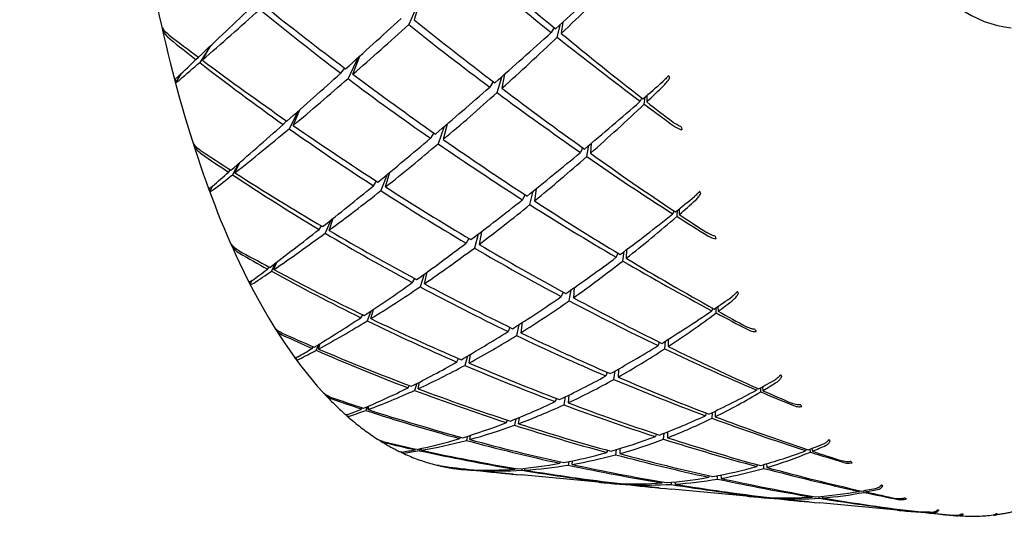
# Model space of a CAD drawing. Header units: inches. Extents: x 36 to 1719, y -84 to 1122.
# Tile 459 of 558: x 636.468 to 637.47, y 807.072 to 807.598. Entities that reach past the tile are written whole.
import ezdxf

# ---------------------------------------------------------------- set-up
doc = ezdxf.new("R2010")
doc.units = ezdxf.units.IN
doc.header["$LTSCALE"] = 48
doc.header["$MEASUREMENT"] = 0
doc.layers.add('Dimension (ANSI)', color=7, linetype='Continuous', lineweight=25)
doc.layers.add('Visible (ANSI)', color=7, linetype='Continuous', lineweight=30)
doc.styles.add('Note Text (ANSI)', font='tahoma.ttf')
doc.dimstyles.new('Architectural (ANSI)', dxfattribs={"dimscale": 48, "dimtxt": 0.125, "dimasz": 0.098425, "dimexe": 0.125, "dimexo": 0.0625, "dimgap": 0.031496, "dimtad": 0, "dimtih": 1, "dimtoh": 1, "dimdec": 4, "dimrnd": 1e-08, "dimzin": 3, "dimdsep": 46, "dimlunit": 4, "dimtxsty": 'Note Text (ANSI)', "dimcen": 0.09, "dimdle": 0.393701, "dimclrd": 256, "dimclre": 256, "dimclrt": 256, "dimadec": 0, "dimazin": 3, "dimtfac": 0.96, "dimtofl": 0, "dimtmove": 0, "dimatfit": 3, "dimfxl": 1, "dimfrac": 2, "dimtolj": 1, "dimtzin": 12, "dimlwd": -1, "dimlwe": -1, "dimarcsym": 0})

# ---------------------------------------------------------------- blocks, each defined once
blk = doc.blocks.new('*D22')
at = {"layer": 'Defpoints', "color": 0, "transparency": 16777216}
for p in [(690.0142, 1004.0529), (597.7408, 757.4914), (727.9177, 757.4914)]:
    blk.add_point(p, dxfattribs=at)
at = {"layer": 'Dimension (ANSI)', "transparency": 16777216}
for p, q in [((687.0142, 1004.0529), (591.7408, 1004.0529)), ((597.7408, 999.3285), (597.7408, 903.5717)), ((597.7408, 762.2158), (597.7408, 892.9726)), ((724.9177, 757.4914), (591.7408, 757.4914))]:
    blk.add_line(p, q, dxfattribs=at)
for points in [[(596.9534, 999.3285), (598.5282, 999.3285), (597.7408, 1004.0529)], [(596.9534, 762.2158), (598.5282, 762.2158), (597.7408, 757.4914)]]:
    blk.add_solid(points, dxfattribs=at)
at = {"layer": 'Dimension (ANSI)', "transparency": 16777216, "insert": (577.7824, 902.0599), "char_height": 6, "attachment_point": 1, "style": 'Note Text (ANSI)'}
blk.add_mtext('\\A1;20\'-6 9/16"', dxfattribs=at)

msp = doc.modelspace()

# ---------------------------------------------------------------- linework, layer by layer
at = {"layer": 'Visible (ANSI)'}
for p, q in [((636.87357, 807.6148), (636.86412, 807.59301)), ((636.87557, 807.61663), (636.86953, 807.59795)), ((637.02079, 807.59534), (637.01932, 807.58389)), ((636.61497, 807.58765), (636.6144, 807.58642)), ((637.01208, 807.58986), (637.00916, 807.58484)), ((637.01523, 807.58001), (637.01872, 807.59347)), ((636.66228, 807.57118), (636.65144, 807.55436)), ((636.65413, 807.55671), (636.66249, 807.57137)), ((636.64764, 807.55732), (636.6501, 807.55972)), ((636.81241, 807.55919), (636.80234, 807.53794)), ((636.80736, 807.54233), (636.81437, 807.56096)), ((636.79499, 807.54349), (636.79911, 807.54851)), ((636.6325, 807.54298), (636.62724, 807.53419)), ((636.95005, 807.53487), (636.94658, 807.52927)), ((636.95405, 807.5237), (636.95915, 807.5403)), ((636.96171, 807.54256), (636.95895, 807.52811)), ((637.10123, 807.51824), (637.09981, 807.51489)), ((637.1038, 807.51192), (637.10489, 807.51933)), ((637.10641, 807.52066), (637.1063, 807.51428)), ((636.75157, 807.50469), (636.74248, 807.4869)), ((636.74654, 807.49028), (636.75326, 807.50619)), ((636.73637, 807.49124), (636.73961, 807.4951)), ((636.90035, 807.48927), (636.89416, 807.47163)), ((636.90314, 807.49165), (636.89927, 807.47595)), ((636.88972, 807.48264), (636.88616, 807.47718)), ((636.64654, 807.46997), (636.64615, 807.46896)), ((637.04111, 807.46758), (637.0389, 807.46285)), ((637.04521, 807.4585), (637.04746, 807.47003)), ((637.04986, 807.47205), (637.04906, 807.4619)), ((636.68082, 807.44264), (636.68278, 807.44494)), ((636.69102, 807.45149), (636.68477, 807.44002)), ((636.68731, 807.44204), (636.69216, 807.45248)), ((636.84226, 807.44041), (636.8358, 807.42389)), ((636.84055, 807.42766), (636.84498, 807.44266)), ((636.66453, 807.42858), (636.66187, 807.42321)), ((636.82817, 807.42882), (636.83139, 807.43354)), ((636.99379, 807.42583), (636.99213, 807.41343)), ((636.98239, 807.41978), (636.97976, 807.4146)), ((636.9875, 807.40965), (636.99083, 807.42345)), ((637.13713, 807.39758), (637.13775, 807.404)), ((637.13937, 807.4053), (637.13948, 807.39961)), ((636.78489, 807.39389), (636.77918, 807.38059)), ((636.78302, 807.38343), (636.78721, 807.39574)), ((637.13402, 807.40326), (637.13299, 807.40022)), ((636.77285, 807.38438), (636.77536, 807.38793)), ((636.92533, 807.37527), (636.92264, 807.37032)), ((636.93493, 807.37964), (636.93092, 807.36546)), ((636.93815, 807.3821), (636.93575, 807.36909)), ((636.68469, 807.36791), (636.68445, 807.36718)), ((637.08585, 807.3638), (637.08554, 807.35504)), ((637.07698, 807.3602), (637.07538, 807.35599)), ((637.0819, 807.35218), (637.08327, 807.36187)), ((636.72045, 807.34405), (636.72195, 807.34611)), ((636.72834, 807.35), (636.72453, 807.3418)), ((636.72694, 807.34345), (636.72989, 807.35118)), ((636.8678, 807.33023), (636.8702, 807.33441)), ((636.8798, 807.33879), (636.87567, 807.32599)), ((636.88017, 807.32907), (636.88292, 807.34103)), ((636.70412, 807.33193), (636.70279, 807.3287)), ((637.03263, 807.32518), (637.03176, 807.31485)), ((637.02129, 807.32053), (637.01938, 807.31601)), ((637.02738, 807.31176), (637.02943, 807.32295)), ((637.17331, 807.30423), (637.17261, 807.30163)), ((637.17689, 807.29936), (637.17715, 807.30474)), ((637.17884, 807.30591), (637.17911, 807.30102)), ((636.81545, 807.29448), (636.8173, 807.29753)), ((636.82553, 807.30116), (636.82197, 807.29129)), ((636.82561, 807.29353), (636.82818, 807.30293)), ((636.96716, 807.28463), (636.96524, 807.28043)), ((636.97625, 807.2874), (636.97376, 807.27633)), ((636.97971, 807.28962), (636.97835, 807.2792)), ((636.72876, 807.28323), (636.72865, 807.28281)), ((636.76583, 807.26323), (636.76692, 807.26494)), ((636.77233, 807.26716), (636.77003, 807.26138)), ((636.77233, 807.26262), (636.77408, 807.26823)), ((637.11907, 807.26962), (637.11798, 807.2661)), ((637.12469, 807.26289), (637.12541, 807.27071)), ((637.12809, 807.27239), (637.12814, 807.26514)), ((636.74987, 807.25394), (636.74929, 807.25226)), ((636.92379, 807.25545), (636.92128, 807.24593)), ((636.92556, 807.24825), (636.92714, 807.2574)), ((636.91318, 807.24941), (636.91487, 807.25284)), ((637.06605, 807.23885), (637.06477, 807.23518)), ((637.07298, 807.23169), (637.07412, 807.24034)), ((637.07746, 807.24221), (637.07714, 807.23402)), ((636.86343, 807.22308), (636.86469, 807.22548)), ((636.87221, 807.22747), (636.87012, 807.22054)), ((636.8736, 807.22213), (636.87505, 807.22891)), ((637.22414, 807.22417), (637.22449, 807.2202)), ((636.778, 807.21737), (636.77799, 807.2173)), ((637.02335, 807.21385), (637.02196, 807.20576)), ((637.02697, 807.21562), (637.02633, 807.2078)), ((637.21843, 807.22288), (637.218, 807.22081)), ((637.22239, 807.21894), (637.22241, 807.22322)), ((636.82178, 807.20391), (636.82051, 807.20014)), ((636.8227, 807.20095), (636.82365, 807.20471)), ((637.01448, 807.21229), (637.01322, 807.20903)), ((636.80071, 807.19562), (636.80059, 807.1952)), ((636.81621, 807.20156), (636.81691, 807.20282)), ((637.16663, 807.19739), (637.16596, 807.1947)), ((637.17285, 807.19214), (637.17311, 807.19802)), ((637.17586, 807.19933), (637.17612, 807.19374)), ((636.96356, 807.18774), (636.96462, 807.19025)), ((636.9732, 807.19155), (636.97184, 807.18507)), ((636.97593, 807.18658), (636.97671, 807.19298)), ((636.92387, 807.17381), (636.92281, 807.16955)), ((636.92615, 807.17045), (636.92684, 807.17475)), ((637.11591, 807.17616), (637.11514, 807.17351)), ((637.12354, 807.17083), (637.12405, 807.1769)), ((637.12749, 807.17825), (637.12752, 807.17235)), ((636.91598, 807.1714), (636.91672, 807.17301)), ((636.87071, 807.1601), (636.87107, 807.16083)), ((636.87565, 807.16111), (636.87509, 807.15913)), ((636.8772, 807.15949), (636.87761, 807.16153)), ((637.06648, 807.15951), (637.06577, 807.15735)), ((637.07532, 807.16011), (637.07469, 807.15496)), ((637.07906, 807.16125), (637.07888, 807.15612)), ((637.2686, 807.16061), (637.26838, 807.15914)), ((637.27286, 807.1577), (637.27274, 807.16077)), ((637.2745, 807.16144), (637.27487, 807.15853)), ((637.01806, 807.14627), (637.01858, 807.14772)), ((637.02705, 807.148), (637.02649, 807.14444)), ((637.03043, 807.14511), (637.0307, 807.14874)), ((637.21885, 807.14478), (637.21851, 807.14302)), ((637.22553, 807.14114), (637.22553, 807.14499)), ((637.22835, 807.14581), (637.22867, 807.14206)), ((636.97029, 807.13516), (636.91839, 807.14003)), ((636.9284, 807.13955), (636.92846, 807.13968)), ((636.93292, 807.13939), (636.93284, 807.13904)), ((636.93489, 807.13894), (636.93495, 807.13933)), ((636.9722, 807.14033), (636.97248, 807.14104)), ((637.05724, 807.12701), (636.97847, 807.1344)), ((636.97949, 807.14094), (636.97914, 807.13918)), ((636.98236, 807.13938), (636.98257, 807.14124)), ((637.17, 807.13356), (637.16964, 807.13205)), ((637.17819, 807.13021), (637.17831, 807.13363)), ((637.18185, 807.13432), (637.18202, 807.13089)), ((637.11872, 807.12124), (637.06888, 807.12591)), ((637.07575, 807.12572), (637.07584, 807.12601)), ((637.08436, 807.12543), (637.08429, 807.12476)), ((637.08812, 807.12456), (637.08814, 807.12535)), ((637.12225, 807.12722), (637.12199, 807.12627)), ((637.1312, 807.12699), (637.13104, 807.12479)), ((637.13507, 807.12735), (637.1351, 807.12504)), ((637.20816, 807.11284), (637.13158, 807.12003)), ((637.32296, 807.1185), (637.32288, 807.11767)), ((637.32744, 807.11668), (637.32729, 807.11845)), ((637.32908, 807.11878), (637.32937, 807.11706)), ((637.27086, 807.10696), (637.22102, 807.11164)), ((637.22739, 807.11179), (637.22734, 807.1115)), ((637.23599, 807.11052), (637.23599, 807.11118)), ((637.23964, 807.1111), (637.23971, 807.11034)), ((637.27484, 807.1127), (637.27473, 807.11194)), ((637.28186, 807.11077), (637.28178, 807.11246)), ((637.36127, 807.09848), (637.2825, 807.10587)), ((637.28467, 807.1127), (637.28489, 807.11099)), ((637.42134, 807.09284), (637.36945, 807.09771)), ((637.38058, 807.09727), (637.38057, 807.09712)), ((637.3852, 807.0966), (637.38515, 807.09693)), ((637.38699, 807.09687), (637.38706, 807.09651))]:
    msp.add_line(p, q, dxfattribs=at)
for centre, major_axis, ratio, start_param, end_param in [((637.54739, 808.33651), (-0.07006, -0.74672), 0.3645925, 3.1415927, 6.2831853), ((637.12094, 808.37652), (-1.24604, 1.26762), 0.3678628, 1.7869895, 1.8480178), ((637.45234, 808.34542), (-1.32256, 1.16255), 0.4928623, 1.6069746, 1.6670765), ((637.45234, 808.34542), (-1.05472, -1.14907), 0.1443439, 0.9912014, 1.0522296), ((637.12094, 808.37652), (0.85982, 1.15274), 0.3118682, 4.2071068, 4.2697016), ((637.45234, 808.34542), (-1.1892, -1.14388), 0.0084126, 0.8223521, 0.8849469), ((637.12094, 808.37652), (1.03537, 1.14926), 0.1625128, 4.0741924, 4.1352206), ((637.45234, 808.34542), (-1.39525, 1.01053), 0.6012107, 1.47378, 1.5348082), ((637.12094, 808.37652), (-1.31399, 1.17732), 0.4788551, 1.6895327, 1.7496346), ((637.45234, 808.34542), (-1.12561, -1.14756), 0.0749106, 0.8783699, 0.9384718), ((637.12094, 808.37652), (-1.28044, 1.22776), 0.4235637, 1.7736478, 1.8337497), ((636.92399, 807.91005), (0.00583, 0.74804), 0.4560721, 2.0171725, 2.0217702), ((637.12094, 808.37652), (0.95337, 1.1501), 0.2358297, 4.1133256, 4.1731209), ((637.45234, 808.34542), (-1.35725, 1.09544), 0.5475291, 1.5792988, 1.6390941), ((637.45234, 808.34542), (-1.05472, -1.14907), 0.1443439, 0.9266779, 0.9867798), ((637.12094, 808.37652), (-1.3482, 1.11401), 0.5336809, 1.6392686, 1.6609017), ((637.45234, 808.34542), (-1.43924, 0.90106), 0.6527973, 1.3946308, 1.4147817), ((637.12094, 808.37652), (0.85982, 1.15274), 0.3118682, 4.141657, 4.2026852), ((637.45234, 808.34542), (-1.32256, 1.16255), 0.4928623, 1.6714981, 1.7325264), ((637.12094, 808.37652), (-1.24604, 1.26762), 0.3678628, 1.8524394, 1.9150342), ((637.45234, 808.34542), (-1.1892, -1.14388), 0.0084126, 0.7993462, 0.8194971), ((637.12094, 808.37652), (1.03537, 1.14926), 0.1625128, 4.0497043, 4.0713374), ((637.45234, 808.34542), (-1.43924, 0.90106), 0.6527973, 1.4176368, 1.4802316), ((637.12094, 808.37652), (-1.3482, 1.11401), 0.5336809, 1.6637567, 1.7247849), ((637.45234, 808.34542), (-1.36176, 0.98628), 0.6012107, 1.5370694, 1.5372876), ((636.88021, 808.08986), (-0.0231, -0.86702), 0.3605025, 5.413029, 5.4176264), ((637.45234, 808.34542), (-1.12561, -1.14756), 0.0749106, 0.8119937, 0.8730219), ((637.12094, 808.37652), (0.95337, 1.1501), 0.2358297, 4.0478758, 4.1079776), ((637.45234, 808.34542), (-1.39525, 1.01053), 0.6012107, 1.5401562, 1.6002581), ((637.12094, 808.37652), (-1.31399, 1.17732), 0.4788551, 1.7549825, 1.8147779), ((637.45234, 808.34542), (-0.97522, -1.14982), 0.216882, 0.965498, 0.9871311), ((637.31646, 807.87347), (0.0867, -0.75588), 0.3228365, 5.1301502, 5.1347464), ((637.45234, 808.34542), (-1.05472, -1.14907), 0.1443439, 0.8615346, 0.9213299), ((637.12094, 808.37652), (-1.28044, 1.22776), 0.4235637, 1.8390977, 1.9001259), ((637.12094, 808.37652), (0.75042, 1.16), 0.389195, 4.1540616, 4.1742125), ((637.12094, 808.37652), (0.85982, 1.15274), 0.3118682, 4.0762071, 4.136309), ((637.45234, 808.34542), (-1.35725, 1.09544), 0.5475291, 1.6444421, 1.7045439), ((637.45234, 808.34542), (-0.97522, -1.14982), 0.216882, 0.9016147, 0.9626429), ((637.12094, 808.37652), (-1.24604, 1.26762), 0.3678628, 1.9178892, 1.9380402), ((637.12094, 808.37652), (0.75042, 1.16), 0.389195, 4.0886118, 4.1512066), ((637.45234, 808.34542), (-1.32256, 1.16255), 0.4928623, 1.7353814, 1.7570145), ((637.45234, 808.34542), (-1.12561, -1.14756), 0.0749106, 0.7449773, 0.8075721), ((637.12094, 808.37652), (0.95337, 1.1501), 0.2358297, 3.9824259, 4.0434541), ((637.45234, 808.34542), (-1.43924, 0.90106), 0.6527973, 1.4846532, 1.5456814), ((637.12094, 808.37652), (-1.3482, 1.11401), 0.5336809, 1.7292066, 1.7893084), ((637.27248, 808.05283), (0.02972, -0.87163), 0.2244305, 5.4082909, 5.4128892), ((637.45234, 808.34542), (-1.05472, -1.14907), 0.1443439, 0.7957782, 0.8558801), ((637.12094, 808.37652), (-1.31399, 1.17732), 0.4788551, 1.8204324, 1.8805343), ((636.94437, 807.86868), (0.02238, 0.7142), 0.4872806, 2.1753792, 2.1799757), ((637.12094, 808.37652), (-1.38512, 1.03415), 0.5876859, 1.6690277, 1.6906608), ((637.12094, 808.37652), (0.85982, 1.15274), 0.3118682, 4.0107573, 4.0705526), ((637.45234, 808.34542), (-1.39525, 1.01053), 0.6012107, 1.6059126, 1.6657079), ((637.45234, 808.34542), (-1.49146, 0.75645), 0.6999926, 1.3825922, 1.4027432), ((637.45234, 808.34542), (-0.97522, -1.14982), 0.216882, 0.8370912, 0.8971931), ((637.12094, 808.37652), (0.75042, 1.16), 0.389195, 4.0231619, 4.0841901), ((637.45234, 808.34542), (-1.35725, 1.09544), 0.5475291, 1.7089656, 1.7699938), ((637.12094, 808.37652), (-1.28044, 1.22776), 0.4235637, 1.9045475, 1.9671423), ((637.45234, 808.34542), (-1.12561, -1.14756), 0.0749106, 0.7219713, 0.7421222), ((637.12094, 808.37652), (0.95337, 1.1501), 0.2358297, 3.9579378, 3.9795709), ((637.45234, 808.34542), (-1.49146, 0.75645), 0.6999926, 1.4055982, 1.468193), ((637.12094, 808.37652), (-1.38512, 1.03415), 0.5876859, 1.6935158, 1.7545441), ((636.89048, 808.02593), (0.01233, 0.83743), 0.3800702, 2.3751875, 2.3797852), ((637.45234, 808.34542), (-1.05472, -1.14907), 0.1443439, 0.729402, 0.7904302), ((637.12094, 808.37652), (0.85982, 1.15274), 0.3118682, 3.9453074, 4.0054093), ((637.45234, 808.34542), (-1.43924, 0.90106), 0.6527973, 1.5510294, 1.6111313), ((637.12094, 808.37652), (-1.3482, 1.11401), 0.5336809, 1.7946564, 1.8544517), ((637.45234, 808.34542), (-0.97522, -1.14982), 0.216882, 0.7719479, 0.8317432), ((637.45234, 808.34542), (-0.88492, -1.15175), 0.2923075, 0.8660742, 0.8877073), ((637.12094, 808.37652), (0.61804, 1.17518), 0.4641493, 4.0117826, 4.0319335), ((637.33639, 807.83127), (0.09052, -0.72209), 0.3644765, 5.2663103, 5.2709102), ((637.12094, 808.37652), (0.75042, 1.16), 0.389195, 3.9577121, 4.0178139), ((637.45234, 808.34542), (-1.39525, 1.01053), 0.6012107, 1.6710559, 1.7311578), ((637.12094, 808.37652), (-1.31399, 1.17732), 0.4788551, 1.8858822, 1.9469105), ((637.45234, 808.34542), (-0.88492, -1.15175), 0.2923075, 0.8021909, 0.8632192), ((637.12094, 808.37652), (0.61804, 1.17518), 0.4641493, 3.9463327, 4.0089275), ((637.45234, 808.34542), (-1.35725, 1.09544), 0.5475291, 1.7728488, 1.7944819), ((637.12094, 808.37652), (-1.28044, 1.22776), 0.4235637, 1.9699974, 1.9901483), ((637.45234, 808.34542), (-1.05472, -1.14907), 0.1443439, 0.6623856, 0.7249804), ((637.12094, 808.37652), (0.85982, 1.15274), 0.3118682, 3.8798576, 3.9408858), ((637.45234, 808.34542), (-1.49146, 0.75645), 0.6999926, 1.4726146, 1.5336429), ((637.12094, 808.37652), (-1.38512, 1.03415), 0.5876859, 1.7589657, 1.8190676), ((637.28292, 807.98972), (0.0531, -0.84396), 0.2455603, 5.5083389, 5.5129342), ((636.96728, 807.83618), (0.05042, 0.68458), 0.5134724, 2.358057, 2.362652), ((637.45234, 808.34542), (-0.97522, -1.14982), 0.216882, 0.7061915, 0.7662934), ((637.12094, 808.37652), (0.75042, 1.16), 0.389195, 3.8922622, 3.9520576), ((637.45234, 808.34542), (-1.43924, 0.90106), 0.6527973, 1.6167858, 1.6765811), ((637.12094, 808.37652), (-1.3482, 1.11401), 0.5336809, 1.8601062, 1.9202081), ((637.12094, 808.37652), (-1.42732, 0.93177), 0.6399643, 1.684493, 1.7061261), ((637.45234, 808.34542), (-1.55042, 0.56301), 0.7385192, 1.3392201, 1.359371), ((637.45234, 808.34542), (-0.88492, -1.15175), 0.2923075, 0.7376674, 0.7977693), ((637.12094, 808.37652), (-1.31399, 1.17732), 0.4788551, 1.9513321, 2.0139269), ((637.45234, 808.34542), (-1.05472, -1.14907), 0.1443439, 0.6393796, 0.6595305), ((637.12094, 808.37652), (0.61804, 1.17518), 0.4641493, 3.8808829, 3.9419111), ((637.45234, 808.34542), (-1.39525, 1.01053), 0.6012107, 1.7355794, 1.7966076), ((637.12094, 808.37652), (0.85982, 1.15274), 0.3118682, 3.8553694, 3.8770025), ((637.45234, 808.34542), (-1.55042, 0.56301), 0.7385192, 1.3622261, 1.4248209), ((637.12094, 808.37652), (-1.42732, 0.93177), 0.6399643, 1.7089812, 1.7700094), ((636.90431, 807.96845), (0.00674, 0.80431), 0.4041628, 2.4892711, 2.4938675), ((637.45234, 808.34542), (-0.97522, -1.14982), 0.216882, 0.6398153, 0.7008435), ((637.12094, 808.37652), (0.75042, 1.16), 0.389195, 3.8268124, 3.8869143), ((637.45234, 808.34542), (-1.49146, 0.75645), 0.6999926, 1.5389908, 1.5990927), ((637.12094, 808.37652), (-1.38512, 1.03415), 0.5876859, 1.8244155, 1.8842109), ((637.45234, 808.34542), (-0.88492, -1.15175), 0.2923075, 0.6725241, 0.7323195), ((637.12094, 808.37652), (-1.3482, 1.11401), 0.5336809, 1.9255561, 1.9865843), ((637.45234, 808.34542), (-0.7801, -1.15753), 0.3695372, 0.7522592, 0.7738923), ((637.35926, 807.79877), (0.0849, -0.6939), 0.4099777, 5.4202039, 5.4248018), ((637.12094, 808.37652), (0.61804, 1.17518), 0.4641493, 3.815433, 3.8755349), ((637.45234, 808.34542), (-1.43924, 0.90106), 0.6527973, 1.6819291, 1.7420309), ((637.12094, 808.37652), (0.4526, 1.20008), 0.5288592, 3.8357561, 3.8559071), ((637.45234, 808.34542), (-0.97522, -1.14982), 0.216882, 0.5727989, 0.6353937), ((637.12094, 808.37652), (-1.42732, 0.93177), 0.6399643, 1.774431, 1.8345329), ((637.45234, 808.34542), (-0.7801, -1.15753), 0.3695372, 0.6883759, 0.7494042), ((637.12094, 808.37652), (0.4526, 1.20008), 0.5288592, 3.7703063, 3.8329011), ((637.45234, 808.34542), (-1.39525, 1.01053), 0.6012107, 1.7994627, 1.8210958), ((637.12094, 808.37652), (-1.31399, 1.17732), 0.4788551, 2.0167819, 2.0369329), ((636.99175, 807.81203), (0.08808, 0.66038), 0.5272872, 2.5627238, 2.5673217), ((637.12094, 808.37652), (0.75042, 1.16), 0.389195, 3.7613625, 3.8223907), ((637.45234, 808.34542), (-1.55042, 0.56301), 0.7385192, 1.4292425, 1.4902707), ((637.12094, 808.37652), (-1.47735, 0.79734), 0.68859, 1.6790884, 1.7007215), ((637.45234, 808.34542), (-1.6045, 0.31409), 0.7618209, 1.2617283, 1.2818792), ((637.45234, 808.34542), (-0.88492, -1.15175), 0.2923075, 0.6067677, 0.6668696), ((637.12094, 808.37652), (0.61804, 1.17518), 0.4641493, 3.7499832, 3.8097785), ((637.45234, 808.34542), (-1.49146, 0.75645), 0.6999926, 1.6047472, 1.6645426), ((637.12094, 808.37652), (-1.38512, 1.03415), 0.5876859, 1.8898654, 1.9499673), ((637.29654, 807.93138), (0.07273, -0.81095), 0.2725998, 5.614851, 5.6194483), ((637.45234, 808.34542), (-0.7801, -1.15753), 0.3695372, 0.6238524, 0.6839543), ((637.12094, 808.37652), (-1.3482, 1.11401), 0.5336809, 1.9910059, 2.0536007), ((636.92109, 807.91728), (0.00768, 0.7684), 0.4322125, 2.6165975, 2.6211952), ((637.45234, 808.34542), (-0.97522, -1.14982), 0.216882, 0.5497929, 0.5699439), ((637.12094, 808.37652), (0.75042, 1.16), 0.389195, 3.7368744, 3.7585075), ((637.45234, 808.34542), (-1.6045, 0.31409), 0.7618209, 1.2847343, 1.3473291), ((637.12094, 808.37652), (-1.47735, 0.79734), 0.68859, 1.7035765, 1.7646047), ((637.12094, 808.37652), (0.4526, 1.20008), 0.5288592, 3.7048564, 3.7658847), ((637.45234, 808.34542), (-1.43924, 0.90106), 0.6527973, 1.7464526, 1.8074808), ((637.45234, 808.34542), (-0.88492, -1.15175), 0.2923075, 0.5403915, 0.6014198), ((637.12094, 808.37652), (0.61804, 1.17518), 0.4641493, 3.6845334, 3.7446352), ((637.45234, 808.34542), (-1.55042, 0.56301), 0.7385192, 1.4956187, 1.5557206), ((637.12094, 808.37652), (-1.42732, 0.93177), 0.6399643, 1.8398809, 1.8996762), ((637.45234, 808.34542), (-0.7801, -1.15753), 0.3695372, 0.5587091, 0.6185045), ((637.12094, 808.37652), (-1.38512, 1.03415), 0.5876859, 1.9553152, 2.0163435), ((637.3841, 807.77522), (0.06824, -0.67252), 0.4547441, 5.5943007, 5.5988986), ((637.12094, 808.37652), (0.4526, 1.20008), 0.5288592, 3.6394066, 3.6995085), ((637.45234, 808.34542), (-1.49146, 0.75645), 0.6999926, 1.6698905, 1.7299924), ((637.45234, 808.34542), (-0.65444, -1.1704), 0.4456345, 0.6169424, 0.6385755), ((637.12094, 808.37652), (0.2479, 1.22996), 0.5698273, 3.621315, 3.641466), ((637.01843, 807.79854), (-0.13095, -0.64581), 0.5218223, 5.9233034, 5.9262602), ((637.12094, 808.37652), (-1.53518, 0.61757), 0.7298657, 1.6443885, 1.6660216), ((637.45234, 808.34542), (-0.88492, -1.15175), 0.2923075, 0.4733751, 0.5359699), ((637.12094, 808.37652), (0.61804, 1.17518), 0.4641493, 3.6190835, 3.6801117), ((637.45234, 808.34542), (-1.6045, 0.31409), 0.7618209, 1.3517507, 1.4127789), ((637.12094, 808.37652), (-1.47735, 0.79734), 0.68859, 1.7690264, 1.8291283), ((637.45234, 808.34542), (-0.65444, -1.1704), 0.4456345, 0.5530591, 0.6140873), ((637.12094, 808.37652), (0.2479, 1.22996), 0.5698273, 3.5558652, 3.61846), ((637.45234, 808.34542), (-1.43924, 0.90106), 0.6527973, 1.8103358, 1.8319689), ((637.12094, 808.37652), (-1.3482, 1.11401), 0.5336809, 2.0564558, 2.0766067), ((637.45234, 808.34542), (-1.63348, 0.03314), 0.7636206, 1.1661695, 1.1863204), ((637.45234, 808.34542), (-0.7801, -1.15753), 0.3695372, 0.4929527, 0.5530546), ((637.12094, 808.37652), (0.4526, 1.20008), 0.5288592, 3.5739567, 3.6337521), ((637.45234, 808.34542), (-1.55042, 0.56301), 0.7385192, 1.5613751, 1.6211704), ((637.12094, 808.37652), (-1.42732, 0.93177), 0.6399643, 1.9053307, 1.9654326), ((637.31342, 807.88033), (0.0872, -0.77611), 0.3059852, 5.730658, 5.7352562), ((636.94087, 807.87427), (0.01733, 0.73297), 0.4623601, 2.7643239, 2.7665029), ((637.45234, 808.34542), (-0.88492, -1.15175), 0.2923075, 0.4503691, 0.4705201), ((637.12094, 808.37652), (0.61804, 1.17518), 0.4641493, 3.5945954, 3.6162285), ((637.45234, 808.34542), (-1.63348, 0.03314), 0.7636206, 1.1891755, 1.2517703), ((637.12094, 808.37652), (-1.53518, 0.61757), 0.7298657, 1.6688767, 1.7299049), ((637.45234, 808.34542), (-0.65444, -1.1704), 0.4456345, 0.4885356, 0.5486375), ((637.12094, 808.37652), (-1.38512, 1.03415), 0.5876859, 2.0207651, 2.0833599), ((637.45234, 808.34542), (-0.7801, -1.15753), 0.3695372, 0.4265766, 0.4876048), ((637.12094, 808.37652), (0.4526, 1.20008), 0.5288592, 3.5085069, 3.5686088), ((637.45234, 808.34542), (-1.6045, 0.31409), 0.7618209, 1.4181269, 1.4782288), ((637.12094, 808.37652), (-1.47735, 0.79734), 0.68859, 1.8344762, 1.8942716), ((637.12094, 808.37652), (0.2479, 1.22996), 0.5698273, 3.4904153, 3.5514436), ((637.45234, 808.34542), (-1.49146, 0.75645), 0.6999926, 1.734414, 1.7954422), ((637.45234, 808.34542), (-0.65444, -1.1704), 0.4456345, 0.4233923, 0.4831876), ((637.12094, 808.37652), (-1.59232, 0.38214), 0.7577371, 1.5750111, 1.5966441), ((637.45234, 808.34542), (-1.63059, -0.22845), 0.7433349, 1.0841979, 1.1043488), ((637.45234, 808.34542), (-0.7801, -1.15753), 0.3695372, 0.3595601, 0.4221549), ((637.12094, 808.37652), (0.4526, 1.20008), 0.5288592, 3.443057, 3.5040853), ((637.45234, 808.34542), (-1.63348, 0.03314), 0.7636206, 1.2561919, 1.3172201), ((637.12094, 808.37652), (-1.53518, 0.61757), 0.7298657, 1.7343265, 1.7944284), ((637.12094, 808.37652), (0.2479, 1.22996), 0.5698273, 3.4249655, 3.4850674), ((637.45234, 808.34542), (-1.55042, 0.56301), 0.7385192, 1.6265184, 1.6866203), ((637.12094, 808.37652), (-1.42732, 0.93177), 0.6399643, 1.9707806, 2.0318088), ((637.45234, 808.34542), (-0.49841, -1.19291), 0.5140157, 0.4504009, 0.472034), ((637.12094, 808.37652), (0.02021, 1.25236), 0.5730566, 3.3858178, 3.4059687), ((637.41059, 807.76114), (0.03963, -0.66033), 0.4920369, 5.7897755, 5.7943744), ((637.45234, 808.34542), (-0.7801, -1.15753), 0.3695372, 0.3365542, 0.3567051), ((637.12094, 808.37652), (0.4526, 1.20008), 0.5288592, 3.4185689, 3.440202), ((637.45234, 808.34542), (-1.63059, -0.22845), 0.7433349, 1.1072039, 1.1697987), ((637.12094, 808.37652), (-1.59232, 0.38214), 0.7577371, 1.5994992, 1.6605274), ((637.45234, 808.34542), (-0.65444, -1.1704), 0.4456345, 0.3576359, 0.4177378), ((637.12094, 808.37652), (0.2479, 1.22996), 0.5698273, 3.3595156, 3.419311), ((637.45234, 808.34542), (-1.6045, 0.31409), 0.7618209, 1.4838833, 1.5436786), ((637.12094, 808.37652), (-1.47735, 0.79734), 0.68859, 1.8999261, 1.9600279), ((637.45234, 808.34542), (-0.49841, -1.19291), 0.5140157, 0.3865177, 0.4475459), ((637.12094, 808.37652), (0.02021, 1.25236), 0.5730566, 3.3203679, 3.3829627), ((637.45234, 808.34542), (-1.49146, 0.75645), 0.6999926, 1.7982973, 1.8199304), ((637.12094, 808.37652), (-1.38512, 1.03415), 0.5876859, 2.0862149, 2.1063659), ((637.12094, 808.37652), (-1.62932, 0.10493), 0.7653728, 1.4812584, 1.5028915), ((637.45234, 808.34542), (-1.60993, -0.43806), 0.7067026, 1.035378, 1.055529), ((637.45234, 808.34542), (-0.65444, -1.1704), 0.4456345, 0.2912597, 0.3522879), ((637.12094, 808.37652), (0.2479, 1.22996), 0.5698273, 3.2940658, 3.3541677), ((637.45234, 808.34542), (-1.63348, 0.03314), 0.7636206, 1.3225681, 1.38267), ((637.12094, 808.37652), (-1.53518, 0.61757), 0.7298657, 1.7997764, 1.8595717), ((637.33324, 807.83796), (0.09505, -0.74219), 0.3455342, 5.8585354, 5.8631319), ((637.45234, 808.34542), (-0.65444, -1.1704), 0.4456345, 0.2012373, 0.2213882), ((637.12094, 808.37652), (0.2479, 1.22996), 0.5698273, 3.2041278, 3.2257609), ((637.45234, 808.34542), (-0.65444, -1.1704), 0.4456345, 0.2242433, 0.2868381), ((637.45234, 808.34542), (-1.60993, -0.43806), 0.7067026, 1.058384, 1.084939), ((637.12094, 808.37652), (0.2479, 1.22996), 0.5698273, 3.2286159, 3.2896442), ((637.12094, 808.37652), (-1.62932, 0.10493), 0.7653728, 1.5057466, 1.5325962), ((637.45234, 808.34542), (-1.63059, -0.22845), 0.7433349, 1.1742203, 1.2352485), ((637.12094, 808.37652), (-1.59232, 0.38214), 0.7577371, 1.664949, 1.7250509), ((637.45234, 808.34542), (-0.49841, -1.19291), 0.5140157, 0.3219942, 0.382096), ((637.12094, 808.37652), (0.02021, 1.25236), 0.5730566, 3.2549181, 3.3159463), ((637.45234, 808.34542), (-1.55042, 0.56301), 0.7385192, 1.6910419, 1.7520701), ((637.12094, 808.37652), (-1.42732, 0.93177), 0.6399643, 2.0362304, 2.0988252), ((637.45234, 808.34542), (-0.49841, -1.19291), 0.5140157, 0.1588968, 0.1857465), ((637.12094, 808.37652), (0.02021, 1.25236), 0.5730566, 3.0888617, 3.1186704), ((637.45234, 808.34542), (-0.49841, -1.19291), 0.5140157, 0.1910945, 0.2511963), ((637.45234, 808.34542), (-1.63059, -0.22845), 0.7433349, 1.2405965, 1.2660851), ((637.12094, 808.37652), (0.02021, 1.25236), 0.5730566, 3.1240184, 3.1838137), ((637.12094, 808.37652), (-1.59232, 0.38214), 0.7577371, 1.7303989, 1.7572485), ((637.45234, 808.34542), (-0.49841, -1.19291), 0.5140157, 0.2568509, 0.3166462), ((637.45234, 808.34542), (-1.63348, 0.03314), 0.7636206, 1.3883245, 1.4481198), ((637.12094, 808.37652), (0.02021, 1.25236), 0.5730566, 3.1894682, 3.2495701), ((637.12094, 808.37652), (-1.53518, 0.61757), 0.7298657, 1.8652262, 1.9253281), ((637.45234, 808.34542), (-1.6045, 0.31409), 0.7618209, 1.5490266, 1.6091285), ((637.12094, 808.37652), (-1.47735, 0.79734), 0.68859, 1.9653759, 2.0264041), ((637.43842, 807.75762), (0.00088, -0.65916), 0.5138768, 6.0016136, 6.0062111), ((637.45234, 808.34542), (-0.30341, -1.22253), 0.5625357, 0.181372, 0.2424003), ((637.12094, 808.37652), (-0.19179, 1.26237), 0.5372034, 3.100752, 3.1633468), ((637.45234, 808.34542), (-0.30341, -1.22253), 0.5625357, 0.2452553, 0.2668884), ((637.45234, 808.34542), (-1.55042, 0.56301), 0.7385192, 1.7549252, 1.7765582), ((637.12094, 808.37652), (-0.19179, 1.26237), 0.5372034, 3.1662019, 3.1863528), ((637.12094, 808.37652), (-1.42732, 0.93177), 0.6399643, 2.1016803, 2.1218312), ((637.45234, 808.34542), (-0.30341, -1.22253), 0.5625357, 0.0846509, 0.1115006), ((637.12094, 808.37652), (-0.19179, 1.26237), 0.5372034, 2.9993363, 3.0299542), ((637.45234, 808.34542), (-0.30341, -1.22253), 0.5625357, 0.1168485, 0.1769504), ((637.45234, 808.34542), (-1.63348, 0.03314), 0.7636206, 1.4534678, 1.4785904), ((637.12094, 808.37652), (-0.19179, 1.26237), 0.5372034, 3.0353022, 3.0963304), ((637.12094, 808.37652), (-1.53518, 0.61757), 0.7298657, 1.9306761, 1.9575257), ((637.45234, 808.34542), (-1.6045, 0.31409), 0.7618209, 1.6135501, 1.6745783), ((637.12094, 808.37652), (-1.47735, 0.79734), 0.68859, 2.0308258, 2.0934206), ((637.35559, 807.80338), (0.0946, -0.71023), 0.390376, 6.001182, 6.0057796), ((637.45234, 808.34542), (-0.07827, -1.24795), 0.5762103, 6.265366, 6.2922156), ((637.12094, 808.37652), (-0.36513, 1.26849), 0.475174, 2.9513784, 2.9813047), ((637.45234, 808.34542), (-0.07827, -1.24795), 0.5762103, 0.0118854, 0.0335184), ((637.45234, 808.34542), (-1.6045, 0.31409), 0.7618209, 1.6774333, 1.6990664), ((637.12094, 808.37652), (-0.36513, 1.26849), 0.475174, 2.9841598, 3.0043107), ((637.12094, 808.37652), (-1.47735, 0.79734), 0.68859, 2.0962756, 2.1164265), ((637.46695, 807.76386), (-0.0416, -0.66785), 0.5160228, 6.2153512, 6.2199483), ((637.38011, 807.7785), (0.08382, -0.68435), 0.4373617, 6.1628641, 6.1674612), ((637.49573, 807.77971), (-0.08016, -0.68552), 0.5006934, 0.1320508, 0.1366485)]:
    msp.add_ellipse(centre, major_axis=major_axis, ratio=ratio, start_param=start_param, end_param=end_param, dxfattribs=at)
for points, knots in [([(636.98826, 809.57055), (636.93717, 809.52959), (636.88754, 809.46819), (636.795, 809.31072), (636.75216, 809.21458), (636.67761, 808.9977), (636.64589, 808.87711), (636.59657, 808.6235), (636.57897, 808.49055), (636.55959, 808.22559), (636.5578, 808.09361), (636.57027, 807.84381), (636.58451, 807.72604), (636.62775, 807.51636), (636.65674, 807.42456), (636.7172, 807.29684), (636.74573, 807.25245), (636.77694, 807.21843)], [2.787961, 2.787961, 2.787961, 2.787961, 3.1103171, 3.1103171, 3.433142, 3.433142, 3.7546183, 3.7546183, 4.0755472, 4.0755472, 4.3963675, 4.3963675, 4.7174242, 4.7174242, 5.0392589, 5.0392589, 5.2718579, 5.2718579, 5.2718579, 5.2718579]), ([(636.62005, 807.58248), (636.61855, 807.58363), (636.61689, 807.58523), (636.61501, 807.58756), (636.61433, 807.58854), (636.61375, 807.58952)], [0, 0, 0, 0, 0.014687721, 0.014687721, 0.022818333, 0.022818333, 0.022818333, 0.022818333]), ([(636.6144, 807.58642), (636.61507, 807.58517), (636.61586, 807.58391), (636.61784, 807.58128), (636.61948, 807.57957), (636.621, 807.57835)], [0.165380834, 0.165380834, 0.165380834, 0.165380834, 0.175369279, 0.175369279, 0.190526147, 0.190526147, 0.190526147, 0.190526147]), ([(636.63016, 807.54077), (636.62917, 807.53983), (636.62817, 807.5389), (636.62708, 807.53788), (636.62669, 807.53752), (636.62639, 807.53725)], [0, 0, 0, 0, 0.015156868, 0.015156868, 0.025145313, 0.025145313, 0.025145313, 0.025145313]), ([(636.62724, 807.53419), (636.62756, 807.53427), (636.62796, 807.53445), (636.62911, 807.53513), (636.63018, 807.53593), (636.63119, 807.53681)], [0.15981607, 0.15981607, 0.15981607, 0.15981607, 0.167946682, 0.167946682, 0.182634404, 0.182634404, 0.182634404, 0.182634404]), ([(637.1286, 807.54122), (637.12789, 807.54035), (637.12716, 807.53951), (637.12536, 807.53752), (637.12403, 807.5362), (637.123, 807.53529)], [0.15981607, 0.15981607, 0.15981607, 0.15981607, 0.167946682, 0.167946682, 0.182634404, 0.182634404, 0.182634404, 0.182634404]), ([(637.12395, 807.53116), (637.12496, 807.53214), (637.12621, 807.53358), (637.12793, 807.53586), (637.1287, 807.53698), (637.12942, 807.5381)], [0, 0, 0, 0, 0.015156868, 0.015156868, 0.025145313, 0.025145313, 0.025145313, 0.025145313]), ([(637.1414, 807.48893), (637.14031, 807.48933), (637.13915, 807.48984), (637.13654, 807.4912), (637.13465, 807.4924), (637.13311, 807.49358)], [0.165380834, 0.165380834, 0.165380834, 0.165380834, 0.175369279, 0.175369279, 0.190526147, 0.190526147, 0.190526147, 0.190526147]), ([(637.13414, 807.48961), (637.13566, 807.4885), (637.13758, 807.48742), (637.14011, 807.4864), (637.14112, 807.48609), (637.14209, 807.48588)], [0, 0, 0, 0, 0.014687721, 0.014687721, 0.022818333, 0.022818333, 0.022818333, 0.022818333]), ([(636.65196, 807.46501), (636.6504, 807.46604), (636.64867, 807.46753), (636.64668, 807.46976), (636.64595, 807.47072), (636.64532, 807.47168)], [0, 0, 0, 0, 0.014687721, 0.014687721, 0.022818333, 0.022818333, 0.022818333, 0.022818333]), ([(636.64615, 807.46896), (636.64688, 807.46774), (636.64773, 807.46654), (636.64984, 807.46404), (636.65156, 807.46246), (636.65314, 807.46137)], [0.165380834, 0.165380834, 0.165380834, 0.165380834, 0.175369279, 0.175369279, 0.190526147, 0.190526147, 0.190526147, 0.190526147]), ([(636.66437, 807.42845), (636.66344, 807.42765), (636.66251, 807.42692), (636.66149, 807.42622), (636.66112, 807.426), (636.66085, 807.42589)], [0, 0, 0, 0, 0.015156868, 0.015156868, 0.025145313, 0.025145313, 0.025145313, 0.025145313]), ([(636.66187, 807.42321), (636.66218, 807.42318), (636.66256, 807.42324), (636.66365, 807.42364), (636.66466, 807.42426), (636.66562, 807.425)], [0.15981607, 0.15981607, 0.15981607, 0.15981607, 0.167946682, 0.167946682, 0.182634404, 0.182634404, 0.182634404, 0.182634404]), ([(637.16017, 807.42338), (637.15951, 807.42253), (637.15883, 807.42171), (637.15714, 807.41982), (637.15589, 807.41861), (637.15491, 807.41782)], [0.15981607, 0.15981607, 0.15981607, 0.15981607, 0.167946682, 0.167946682, 0.182634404, 0.182634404, 0.182634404, 0.182634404]), ([(637.15608, 807.41418), (637.15704, 807.41503), (637.1582, 807.41634), (637.1598, 807.41849), (637.1605, 807.41955), (637.16116, 807.42064)], [0, 0, 0, 0, 0.015156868, 0.015156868, 0.025145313, 0.025145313, 0.025145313, 0.025145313]), ([(637.17587, 807.37757), (637.17475, 807.37781), (637.17356, 807.37817), (637.17087, 807.37922), (637.16892, 807.38022), (637.16732, 807.38126)], [0.16522487, 0.16522487, 0.16522487, 0.16522487, 0.175213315, 0.175213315, 0.190370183, 0.190370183, 0.190370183, 0.190370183]), ([(637.16857, 807.37781), (637.17015, 807.37683), (637.17212, 807.37593), (637.17471, 807.37519), (637.17574, 807.37499), (637.17672, 807.3749)], [0, 0, 0, 0, 0.014687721, 0.014687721, 0.022818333, 0.022818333, 0.022818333, 0.022818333]), ([(636.69043, 807.36327), (636.68882, 807.36416), (636.68701, 807.36552), (636.68491, 807.36762), (636.68414, 807.36853), (636.68347, 807.36948)], [0, 0, 0, 0, 0.014687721, 0.014687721, 0.022818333, 0.022818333, 0.022818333, 0.022818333]), ([(636.68445, 807.36718), (636.68523, 807.36601), (636.68615, 807.36487), (636.68837, 807.36256), (636.69017, 807.36113), (636.69181, 807.36019)], [0.165380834, 0.165380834, 0.165380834, 0.165380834, 0.175369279, 0.175369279, 0.190526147, 0.190526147, 0.190526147, 0.190526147]), ([(636.70493, 807.3325), (636.70405, 807.33184), (636.70317, 807.33132), (636.70222, 807.33095), (636.70187, 807.3309), (636.70162, 807.33094)], [0, 0, 0, 0, 0.015156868, 0.015156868, 0.025145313, 0.025145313, 0.025145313, 0.025145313]), ([(636.70279, 807.3287), (636.70309, 807.32854), (636.70346, 807.32848), (636.7045, 807.3286), (636.70547, 807.32902), (636.70638, 807.32962)], [0.15983274, 0.15983274, 0.15983274, 0.15983274, 0.167963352, 0.167963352, 0.182651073, 0.182651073, 0.182651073, 0.182651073]), ([(637.19832, 807.32117), (637.1977, 807.32035), (637.19706, 807.31957), (637.19548, 807.31781), (637.1943, 807.31674), (637.19338, 807.31608)], [0.15983274, 0.15983274, 0.15983274, 0.15983274, 0.167963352, 0.167963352, 0.182651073, 0.182651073, 0.182651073, 0.182651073]), ([(637.19476, 807.313), (637.19566, 807.3137), (637.19674, 807.31486), (637.19821, 807.31683), (637.19886, 807.31782), (637.19947, 807.31885)], [0, 0, 0, 0, 0.015156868, 0.015156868, 0.025145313, 0.025145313, 0.025145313, 0.025145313]), ([(636.73479, 807.27901), (636.73313, 807.27975), (636.73126, 807.28095), (636.72906, 807.28289), (636.72825, 807.28375), (636.72753, 807.28464)], [0, 0, 0, 0, 0.014687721, 0.014687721, 0.022818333, 0.022818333, 0.022818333, 0.022818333]), ([(637.21663, 807.28262), (637.2155, 807.28271), (637.21429, 807.28291), (637.21154, 807.28363), (637.20953, 807.28441), (637.20788, 807.2853)], [0.165380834, 0.165380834, 0.165380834, 0.165380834, 0.175369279, 0.175369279, 0.190526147, 0.190526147, 0.190526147, 0.190526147]), ([(636.72865, 807.28281), (636.72949, 807.28172), (636.73046, 807.28067), (636.7328, 807.27856), (636.73467, 807.27731), (636.73636, 807.27654)], [0.165380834, 0.165380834, 0.165380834, 0.165380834, 0.175369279, 0.175369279, 0.190526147, 0.190526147, 0.190526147, 0.190526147]), ([(637.20933, 807.28242), (637.21096, 807.28159), (637.21298, 807.28089), (637.21561, 807.28043), (637.21665, 807.28036), (637.21764, 807.28039)], [0, 0, 0, 0, 0.014687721, 0.014687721, 0.022818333, 0.022818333, 0.022818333, 0.022818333]), ([(636.75114, 807.25454), (636.7503, 807.25405), (636.74947, 807.25376), (636.74856, 807.25373), (636.74823, 807.25383), (636.74799, 807.25403)], [0, 0, 0, 0, 0.015156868, 0.015156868, 0.025145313, 0.025145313, 0.025145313, 0.025145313]), ([(636.74929, 807.25226), (636.74959, 807.25198), (636.74995, 807.2518), (636.75097, 807.25162), (636.7519, 807.25184), (636.75276, 807.25228)], [0.15981607, 0.15981607, 0.15981607, 0.15981607, 0.167946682, 0.167946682, 0.182634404, 0.182634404, 0.182634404, 0.182634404]), ([(637.24238, 807.23634), (637.24181, 807.23556), (637.24121, 807.23483), (637.23973, 807.23324), (637.23862, 807.23232), (637.23774, 807.23182)], [0.15981607, 0.15981607, 0.15981607, 0.15981607, 0.167946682, 0.167946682, 0.182634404, 0.182634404, 0.182634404, 0.182634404]), ([(637.23931, 807.22935), (637.24015, 807.22988), (637.24117, 807.23087), (637.24252, 807.23262), (637.24312, 807.23353), (637.24366, 807.23449)], [0, 0, 0, 0, 0.015156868, 0.015156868, 0.025145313, 0.025145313, 0.025145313, 0.025145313]), ([(636.7843, 807.21367), (636.7826, 807.21425), (636.78066, 807.21527), (636.77844, 807.21696), (636.77766, 807.21767), (636.77694, 807.21843)], [0, 0, 0, 0, 0.014687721, 0.014687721, 0.022135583, 0.022135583, 0.022135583, 0.022135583]), ([(636.77799, 807.2173), (636.77888, 807.21631), (636.7799, 807.21536), (636.78236, 807.2135), (636.78429, 807.21244), (636.78602, 807.21184)], [0.165386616, 0.165386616, 0.165386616, 0.165386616, 0.17537506, 0.17537506, 0.190531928, 0.190531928, 0.190531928, 0.190531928]), ([(636.77835, 807.2169), (636.77974, 807.21541), (636.78113, 807.21394), (636.78392, 807.21104), (636.78532, 807.20961), (636.78813, 807.20679), (636.78954, 807.2054), (636.79237, 807.20267), (636.79379, 807.20132), (636.79664, 807.19867), (636.79807, 807.19736), (636.7995, 807.19607)], [5.275360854, 5.275360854, 5.275360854, 5.275360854, 5.285648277, 5.285648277, 5.2959357, 5.2959357, 5.306223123, 5.306223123, 5.316510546, 5.316510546, 5.326797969, 5.326797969, 5.326797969, 5.326797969]), ([(637.263, 807.20571), (637.26186, 807.20564), (637.26063, 807.20568), (637.25784, 807.20606), (637.25579, 807.20662), (637.25409, 807.20735)], [0.16522487, 0.16522487, 0.16522487, 0.16522487, 0.175213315, 0.175213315, 0.190370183, 0.190370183, 0.190370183, 0.190370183]), ([(637.25571, 807.20509), (637.25738, 807.20441), (637.25944, 807.20392), (637.2621, 807.20375), (637.26315, 807.2038), (637.26414, 807.20395)], [0, 0, 0, 0, 0.014687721, 0.014687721, 0.022818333, 0.022818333, 0.022818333, 0.022818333]), ([(636.80221, 807.19592), (636.80141, 807.19561), (636.80061, 807.19555), (636.79988, 807.19581), (636.79968, 807.19593), (636.79951, 807.19608)], [0, 0, 0, 0, 0.015156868, 0.015156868, 0.020974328, 0.020974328, 0.020974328, 0.020974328]), ([(636.80059, 807.1952), (636.80089, 807.19481), (636.80125, 807.19451), (636.80225, 807.19404), (636.80315, 807.19404), (636.80397, 807.19432)], [0.15981607, 0.15981607, 0.15981607, 0.15981607, 0.167946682, 0.167946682, 0.182634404, 0.182634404, 0.182634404, 0.182634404]), ([(636.80101, 807.19474), (636.80308, 807.19291), (636.80516, 807.19113), (636.80934, 807.18764), (636.81144, 807.18594), (636.81567, 807.18263), (636.81779, 807.18102), (636.82205, 807.17789), (636.8242, 807.17637), (636.8285, 807.17341), (636.83066, 807.17197), (636.83283, 807.17059)], [5.330379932, 5.330379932, 5.330379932, 5.330379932, 5.345185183, 5.345185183, 5.359990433, 5.359990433, 5.374795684, 5.374795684, 5.389600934, 5.389600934, 5.404406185, 5.404406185, 5.404406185, 5.404406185]), ([(636.8381, 807.16836), (636.83637, 807.16877), (636.83438, 807.1696), (636.83284, 807.17058), (636.83283, 807.17058), (636.83283, 807.17059)], [0, 0, 0, 0, 0.014687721, 0.014687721, 0.01472288, 0.01472288, 0.01472288, 0.01472288]), ([(636.83369, 807.17008), (636.83401, 807.16984), (636.83434, 807.16963), (636.83619, 807.16848), (636.83818, 807.16763), (636.83994, 807.16721)], [0.172092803, 0.172092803, 0.172092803, 0.172092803, 0.175219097, 0.175219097, 0.190375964, 0.190375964, 0.190375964, 0.190375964]), ([(636.83457, 807.16948), (636.83595, 807.16862), (636.83734, 807.16777), (636.84012, 807.1661), (636.84151, 807.16529), (636.84431, 807.1637), (636.84571, 807.16292), (636.84852, 807.16141), (636.84993, 807.16067), (636.85276, 807.15922), (636.85417, 807.15852), (636.85559, 807.15783)], [5.40835108, 5.40835108, 5.40835108, 5.40835108, 5.41776146, 5.41776146, 5.427171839, 5.427171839, 5.436582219, 5.436582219, 5.445992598, 5.445992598, 5.455402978, 5.455402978, 5.455402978, 5.455402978]), ([(637.2916, 807.17033), (637.29107, 807.16962), (637.29052, 807.16896), (637.28914, 807.16756), (637.28809, 807.16682), (637.28725, 807.16648)], [0.15981607, 0.15981607, 0.15981607, 0.15981607, 0.167946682, 0.167946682, 0.182634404, 0.182634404, 0.182634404, 0.182634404]), ([(637.28897, 807.16465), (637.28977, 807.16501), (637.29072, 807.1658), (637.29197, 807.16731), (637.29251, 807.16811), (637.293, 807.16898)], [0, 0, 0, 0, 0.015156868, 0.015156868, 0.025145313, 0.025145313, 0.025145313, 0.025145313]), ([(636.8565, 807.1576), (636.85661, 807.1575), (636.85672, 807.1574), (636.85747, 807.15684), (636.85834, 807.15662), (636.85914, 807.15672)], [0.165538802, 0.165538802, 0.165538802, 0.165538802, 0.16795515, 0.16795515, 0.182642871, 0.182642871, 0.182642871, 0.182642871]), ([(636.85739, 807.15698), (636.85976, 807.15587), (636.86213, 807.1548), (636.86691, 807.15278), (636.8693, 807.15182), (636.87411, 807.15001), (636.87653, 807.14916), (636.88137, 807.14755), (636.8838, 807.1468), (636.88868, 807.14541), (636.89112, 807.14476), (636.89357, 807.14417)], [5.459363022, 5.459363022, 5.459363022, 5.459363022, 5.47502875, 5.47502875, 5.490694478, 5.490694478, 5.506360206, 5.506360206, 5.522025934, 5.522025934, 5.537691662, 5.537691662, 5.537691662, 5.537691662]), ([(636.89561, 807.14369), (636.89691, 807.1434), (636.89822, 807.14311), (636.90083, 807.14258), (636.90213, 807.14233), (636.90475, 807.14185), (636.90606, 807.14163), (636.90869, 807.14121), (636.91, 807.14102), (636.91263, 807.14067), (636.91395, 807.1405), (636.91527, 807.14036)], [5.542031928, 5.542031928, 5.542031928, 5.542031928, 5.55033157, 5.55033157, 5.558631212, 5.558631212, 5.566930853, 5.566930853, 5.575230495, 5.575230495, 5.583530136, 5.583530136, 5.583530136, 5.583530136]), ([(637.31418, 807.14815), (637.31304, 807.14793), (637.3118, 807.14781), (637.30898, 807.14785), (637.30689, 807.14818), (637.30516, 807.14873)], [0.165380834, 0.165380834, 0.165380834, 0.165380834, 0.175369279, 0.175369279, 0.190526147, 0.190526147, 0.190526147, 0.190526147]), ([(637.30692, 807.14713), (637.30863, 807.14661), (637.31072, 807.14633), (637.3134, 807.14646), (637.31445, 807.14663), (637.31544, 807.14689)], [0, 0, 0, 0, 0.014687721, 0.014687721, 0.022818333, 0.022818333, 0.022818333, 0.022818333]), ([(636.91729, 807.14014), (636.91736, 807.14013), (636.91744, 807.14013), (636.91758, 807.14011), (636.91766, 807.1401), (636.91781, 807.14009), (636.91788, 807.14008), (636.91803, 807.14007), (636.9181, 807.14006), (636.91825, 807.14005), (636.91832, 807.14004), (636.91839, 807.14003)], [5.5877720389, 5.5877720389, 5.5877720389, 5.5877720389, 5.5882349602, 5.5882349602, 5.5886978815, 5.5886978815, 5.5891608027, 5.5891608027, 5.589623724, 5.589623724, 5.5900866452, 5.5900866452, 5.5900866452, 5.5900866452]), ([(637.34514, 807.12429), (637.34466, 807.12364), (637.34414, 807.12307), (637.34285, 807.12189), (637.34185, 807.12134), (637.34104, 807.12117)], [0.15983274, 0.15983274, 0.15983274, 0.15983274, 0.167963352, 0.167963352, 0.182651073, 0.182651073, 0.182651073, 0.182651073]), ([(637.34289, 807.12002), (637.34366, 807.1202), (637.34455, 807.12078), (637.34571, 807.12201), (637.3462, 807.1227), (637.34664, 807.12346)], [0, 0, 0, 0, 0.015156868, 0.015156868, 0.025145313, 0.025145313, 0.025145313, 0.025145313]), ([(637.3693, 807.11093), (637.36816, 807.11056), (637.36692, 807.11029), (637.36408, 807.10998), (637.36198, 807.11008), (637.36021, 807.11044)], [0.165380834, 0.165380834, 0.165380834, 0.165380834, 0.175369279, 0.175369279, 0.190526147, 0.190526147, 0.190526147, 0.190526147]), ([(637.36209, 807.10953), (637.36383, 807.10919), (637.36594, 807.10913), (637.36862, 807.10954), (637.36966, 807.10982), (637.37064, 807.1102)], [0, 0, 0, 0, 0.014687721, 0.014687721, 0.022818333, 0.022818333, 0.022818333, 0.022818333]), ([(637.40209, 807.099), (637.40164, 807.09843), (637.40116, 807.09795), (637.39995, 807.09701), (637.399, 807.09666), (637.39821, 807.09667)], [0.15983274, 0.15983274, 0.15983274, 0.15983274, 0.167963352, 0.167963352, 0.182651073, 0.182651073, 0.182651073, 0.182651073]), ([(637.40015, 807.09622), (637.4009, 807.09621), (637.40175, 807.09657), (637.40282, 807.0975), (637.40326, 807.09806), (637.40366, 807.0987)], [0, 0, 0, 0, 0.015156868, 0.015156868, 0.025145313, 0.025145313, 0.025145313, 0.025145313]), ([(637.4274, 807.09469), (637.42628, 807.09417), (637.42505, 807.09375), (637.42222, 807.09312), (637.4201, 807.09298), (637.41831, 807.09316)], [0.165380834, 0.165380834, 0.165380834, 0.165380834, 0.175369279, 0.175369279, 0.190526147, 0.190526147, 0.190526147, 0.190526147]), ([(637.42027, 807.09295), (637.42203, 807.09278), (637.42415, 807.09293), (637.42682, 807.09362), (637.42785, 807.09401), (637.42882, 807.09449)], [0, 0, 0, 0, 0.014687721, 0.014687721, 0.022818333, 0.022818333, 0.022818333, 0.022818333]), ([(637.45888, 807.09333), (637.45636, 807.09303), (637.45385, 807.09279), (637.44882, 807.0924), (637.44631, 807.09227), (637.4413, 807.09209), (637.43879, 807.09206), (637.43379, 807.0921), (637.4313, 807.09218), (637.42631, 807.09243), (637.42383, 807.09261), (637.42134, 807.09284)], [0.615097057, 0.615097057, 0.615097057, 0.615097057, 0.630697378, 0.630697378, 0.646297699, 0.646297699, 0.66189802, 0.66189802, 0.677498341, 0.677498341, 0.693098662, 0.693098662, 0.693098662, 0.693098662]), ([(637.46146, 807.09488), (637.46105, 807.09441), (637.46061, 807.09402), (637.45979, 807.09355), (637.45934, 807.0934), (637.45888, 807.09334)], [0.15981607, 0.15981607, 0.15981607, 0.15981607, 0.167946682, 0.167946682, 0.175997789, 0.175997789, 0.175997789, 0.175997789]), ([(637.45989, 807.09362), (637.46059, 807.09348), (637.46135, 807.0936), (637.46232, 807.0942), (637.46272, 807.09461), (637.46308, 807.09512)], [0.000786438, 0.000786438, 0.000786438, 0.000786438, 0.015156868, 0.015156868, 0.025145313, 0.025145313, 0.025145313, 0.025145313]), ([(637.48261, 807.09768), (637.48116, 807.09732), (637.47971, 807.09698), (637.47681, 807.09633), (637.47536, 807.09602), (637.47245, 807.09544), (637.471, 807.09516), (637.4681, 807.09465), (637.46666, 807.09441), (637.46376, 807.09397), (637.46231, 807.09376), (637.46086, 807.09358)], [0.566141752, 0.566141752, 0.566141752, 0.566141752, 0.575113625, 0.575113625, 0.584085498, 0.584085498, 0.593057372, 0.593057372, 0.602029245, 0.602029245, 0.611001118, 0.611001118, 0.611001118, 0.611001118])]:
    msp.add_open_spline(points, degree=3, knots=knots, dxfattribs=at)
for points in [[(636.85726, 807.15764), (636.85667, 807.15754), (636.85608, 807.15762), (636.8556, 807.15784)], [(636.89526, 807.14386), (636.89472, 807.14393), (636.89415, 807.14404), (636.89357, 807.14418)], [(636.89459, 807.14398), (636.89547, 807.14372), (636.89636, 807.14352), (636.89721, 807.14341)], [(636.91536, 807.14035), (636.91533, 807.14035), (636.9153, 807.14035), (636.91527, 807.14036)], [(636.91678, 807.14024), (636.91696, 807.14019), (636.91714, 807.14015), (636.91732, 807.14014)]]:
    msp.add_open_spline(points, degree=3, dxfattribs=at)

# ---------------------------------------------------------------- dimensions: what is measured, and where the dimension line sits
at = {"layer": 'Dimension (ANSI)'}
dim = msp.add_linear_dim(base=(597.7408, 757.4914), p1=(690.01418, 1004.0529), p2=(727.91768, 757.4914), angle=270, dimstyle='Architectural (ANSI)', override={"dimgap": 0.031496, "dimdec": 4, "dimlfac": 1, "dimtol": 0, "dimlim": 0, "dimtp": 0, "dimtm": 0, "dimtdec": 2, "dimatfit": 1}, dxfattribs=at)
dim.commit()
dim.dimension.update_dxf_attribs({"geometry": '*D22', "text_midpoint": (597.7408, 898.27215), "dimtype": 160})

doc.saveas('drawing.dxf')
